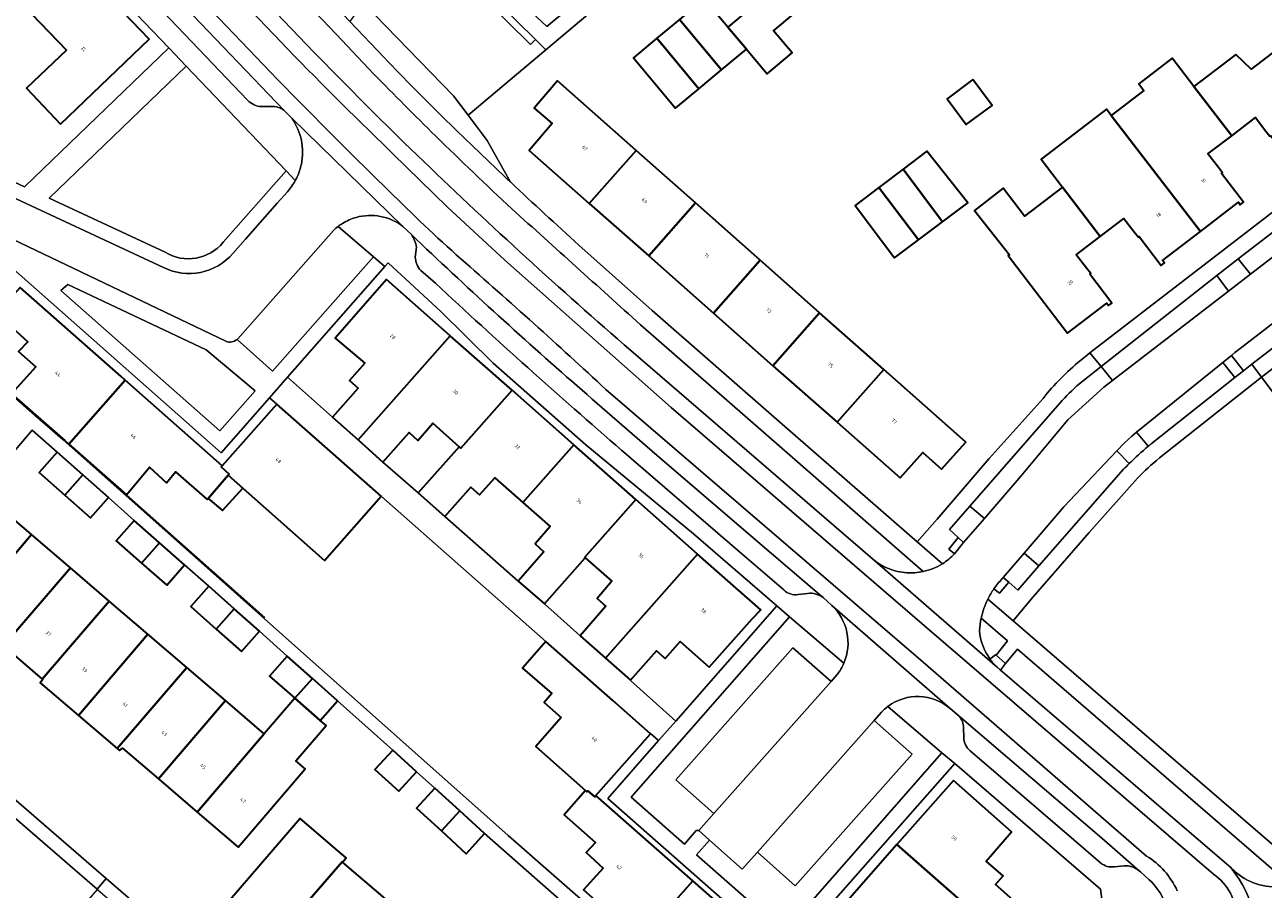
# Model space of a CAD drawing. Header units: metres. Extents: x 197700 to 204338, y 317132 to 325229.
# Tile 950 of 1056: x 198417 to 198546, y 321823 to 321913. Entities that reach past the tile are written whole.
import ezdxf
from ezdxf.enums import TextEntityAlignment as Align

# ---------------------------------------------------------------- set-up
doc = ezdxf.new("R2010")
doc.units = ezdxf.units.M
for name, color, linetype, lineweight in [('B-WE-GR-BEPLANTING_CULTUUR_BODEMBEDEKKER-GV', 90, 'Continuous', 18), ('B-WE-GR-BEPLANTING_CULTUUR_HEESTERS-GV', 90, 'Continuous', 18), ('B-WE-GR-GRAS-GV', 60, 'Continuous', 13), ('B-WE-IE-TERREINAFSCHEIDING_KUNSTMATIG_MUUR-G', 90, 'IE-TERREINAFSCHEIDING-KUNSTMATIG-DICHT', 18), ('B-WE-OG-BEBOUWING-GV', 7, 'Continuous', 35), ('B-WE-OG-BEBOUWING-T18', 10, 'Continuous', 18), ('B-WE-OG-TERREIN_CULTUURSCHEIDING-GV', 7, 'Continuous', 18), ('B-WE-OG-TERREIN_ERF-GV', 7, 'Continuous', 18), ('B-WE-VH-VERHARDING_ASFALT-GV', 252, 'Continuous', 18), ('B-WE-VH-VERHARDING_BETONSTRAATSTEEN-GV', 252, 'Continuous', 18), ('B-WE-VH-VERHARDING_STRAATBAKSTEEN-GV', 252, 'Continuous', 18), ('B-WE-VH-VERHARDING_TEGEL-GV', 252, 'Continuous', 18)]:
    doc.layers.add(name, color=color, linetype=linetype, lineweight=lineweight)
doc.styles.add('NLCS-ISO-M200-T18', font='NLCS-ISO.ttf', dxfattribs={"height": 0.36})
doc.linetypes.add('IE-TERREINAFSCHEIDING-KUNSTMATIG-DICHT', pattern='A,8,-1,[82,NLCS.SHX,S=0.75,R=90,X=0,Y=0],-1', length=10)

msp = doc.modelspace()

# ---------------------------------------------------------------- linework, layer by layer
at = {"layer": 'B-WE-GR-BEPLANTING_CULTUUR_BODEMBEDEKKER-GV'}
msp.add_lwpolyline([(198475.159, 321916.053), (198473.905, 321917.308), (198473.901, 321917.567), (198473.42, 321918.077), (198469.697, 321914.301), (198471.277, 321912.813)], close=True, dxfattribs=at)
at = {"layer": 'B-WE-GR-BEPLANTING_CULTUUR_HEESTERS-GV'}
for points in [[(198464.292, 321917.201), (198457.967, 321923.427), (198457.555, 321922.834), (198469.582, 321910.94), (198470.109, 321911.476)], [(198452.264, 321915.261), (198461.613, 321905.649), (198463.132, 321903.618), (198471.19, 321910.412), (198470.109, 321911.476), (198469.582, 321910.94), (198457.555, 321922.834), (198452.954, 321916.214)], [(198542.907, 321888.728), (198540.699, 321887.016), (198541.915, 321885.392), (198544.18, 321887.137)], [(198542.57, 321876.445), (198543.457, 321877.148), (198542.206, 321878.729), (198541.326, 321878.017)], [(198516.612, 321861.837), (198515.096, 321863.11), (198512.989, 321860.702), (198513.91, 321859.858), (198514.46, 321859.354)], [(198519.137, 321855.225), (198520.093, 321854.416), (198522.257, 321856.937), (198520.74, 321858.253), (198518.563, 321855.712)]]:
    msp.add_lwpolyline(points, close=True, dxfattribs=at)
msp.add_lwpolyline([(198533.595, 321869.327), (198532.372, 321870.777), (198531.878, 321870.377), (198531.13, 321869.687), (198530.325, 321868.84), (198531.613, 321867.524)], dxfattribs=at)
msp.add_lwpolyline([(198531.613, 321867.524, -0.0186542), (198533.595, 321869.327)], format="xyb", dxfattribs=at)
at = {"layer": 'B-WE-GR-GRAS-GV'}
for points in [[(198532.477, 321866.026), (198527.461, 321860.396), (198521.466, 321853.488), (198519.586, 321851.238), (198534.693, 321838.204), (198547.658, 321827.014), (198547.809, 321827.182), (198558.594, 321836.069), (198569.162, 321844.775), (198545.33, 321876.492)], [(198545.33, 321876.492), (198534.746, 321868.108)]]:
    msp.add_lwpolyline(points, dxfattribs=at)
msp.add_lwpolyline([(198534.746, 321868.108, 0.0264707), (198532.477, 321866.026)], format="xyb", dxfattribs=at)
at = {"layer": 'B-WE-IE-TERREINAFSCHEIDING_KUNSTMATIG_MUUR-G'}
msp.add_lwpolyline([(198442.043, 321851.564), (198427.727, 321864.286)], dxfattribs=at)
at = {"layer": 'B-WE-OG-BEBOUWING-GV'}
for points in [[(198498.778, 321915.755), (198491.946, 321923.909), (198487.652, 321920.311), (198490.881, 321916.457), (198492.353, 321914.7), (198490.039, 321912.761), (198491.958, 321910.474), (198494.094, 321907.927), (198496.679, 321910.077), (198494.761, 321912.384)], [(198420.881, 321902.714), (198430.074, 321911.49), (198422.969, 321918.93), (198417.897, 321914.118), (198421.515, 321910.368), (198417.37, 321906.437)], [(198485.035, 321913.557), (198489.387, 321908.332), (198491.958, 321910.474), (198490.039, 321912.761), (198487.588, 321915.683)], [(198487.031, 321906.37), (198489.387, 321908.332), (198485.035, 321913.557), (198482.679, 321911.595)], [(198482.679, 321911.595), (198480.262, 321909.582), (198484.614, 321904.357), (198487.031, 321906.37)], [(198542.236, 321901.503), (198538.329, 321906.598), (198536.084, 321909.528), (198532.61, 321906.866), (198533.128, 321906.191), (198529.757, 321903.608), (198539.007, 321891.578), (198542.937, 321894.6), (198543.128, 321894.348), (198543.474, 321894.611), (198541.185, 321897.596), (198541.273, 321897.663), (198540.855, 321898.208), (198539.775, 321899.616)], [(198538.329, 321906.598), (198542.236, 321901.503), (198544.697, 321903.39), (198545.786, 321901.97), (198546.195, 321901.437), (198546.282, 321901.504), (198548.571, 321898.519), (198548.913, 321898.784), (198548.72, 321899.025), (198552.654, 321902.047), (198546.472, 321910.095), (198544.256, 321908.392), (198542.678, 321909.931)], [(198475.674, 321894.476), (198480.532, 321899.977), (198472.382, 321907.191), (198469.951, 321904.357), (198471.819, 321902.755), (198469.439, 321899.981)], [(198515.423, 321907.313), (198512.744, 321905.316), (198514.731, 321902.651), (198517.41, 321904.647)], [(198524.706, 321896.156), (198528.598, 321891.053), (198531.068, 321892.937), (198532.126, 321891.55), (198532.563, 321890.977), (198532.651, 321891.044), (198534.936, 321888.048), (198535.269, 321888.314), (198535.076, 321888.556), (198539.007, 321891.578), (198529.757, 321903.608), (198529.253, 321904.264), (198522.477, 321899.055)], [(198481.831, 321889.04), (198486.682, 321894.535), (198480.532, 321899.977), (198475.674, 321894.476)], [(198508.182, 321898.02), (198512.284, 321892.593), (198514.879, 321894.555), (198510.66, 321899.893)], [(198512.284, 321892.593), (198508.182, 321898.02), (198505.691, 321896.137), (198509.793, 321890.71)], [(198505.691, 321896.137), (198503.213, 321894.263), (198507.315, 321888.837), (198509.793, 321890.71)], [(198528.598, 321891.053), (198524.706, 321896.156), (198520.777, 321893.154), (198518.566, 321896.049), (198515.595, 321893.765), (198519.196, 321889.163), (198519.083, 321889.074), (198525.234, 321881.05), (198529.311, 321884.153), (198529.476, 321883.892), (198529.821, 321884.146), (198527.536, 321887.142), (198527.623, 321887.209), (198527.186, 321887.782), (198526.128, 321889.169)], [(198486.682, 321894.535), (198481.831, 321889.04), (198488.531, 321883.124), (198493.375, 321888.611)], [(198494.706, 321877.672), (198499.544, 321883.151), (198493.375, 321888.611), (198488.531, 321883.124)], [(198451.719, 321869.979), (198461.262, 321880.777), (198454.669, 321886.596), (198449.359, 321880.534), (198452.411, 321877.933), (198450.832, 321876.148), (198451.727, 321875.327), (198449.058, 321872.35)], [(198427.6, 321876.169), (198427.174, 321876.545), (198416.701, 321885.789), (198414.46, 321883.312), (198414.26, 321883.091), (198417.514, 321880.147), (198416.552, 321879.134), (198418.345, 321877.534), (198415.817, 321874.754), (198421.322, 321869.916), (198421.75, 321869.54)], [(198499.544, 321883.151), (198494.706, 321877.672), (198501.346, 321871.809), (198506.177, 321877.28)], [(198462.194, 321869.272), (198462.369, 321869.117), (198467.671, 321875.119), (198461.262, 321880.777), (198451.719, 321869.979), (198454.296, 321867.683), (198457.017, 321870.74), (198457.904, 321869.921), (198459.469, 321871.708)], [(198506.177, 321877.28), (198501.346, 321871.809), (198507.888, 321866.033), (198510.223, 321868.671), (198512.181, 321866.938), (198514.676, 321869.757)], [(198436.195, 321863.924), (198438.274, 321866.322), (198438.377, 321866.436), (198437.543, 321867.187), (198437.646, 321867.301), (198427.6, 321876.169), (198421.75, 321869.54), (198427.727, 321864.286), (198430.092, 321867.14), (198431.882, 321865.539), (198432.793, 321866.659), (198436.09, 321863.802)], [(198467.671, 321875.119), (198462.369, 321869.117), (198462.194, 321869.272), (198457.962, 321864.493), (198460.715, 321862.034), (198463.395, 321865.074), (198464.299, 321864.287), (198465.876, 321866.039), (198468.797, 321863.481), (198474.082, 321869.46)], [(198439.766, 321864.979), (198448.224, 321857.497), (198454.106, 321864.162), (198443.309, 321873.681), (198437.646, 321867.301), (198437.543, 321867.187), (198438.377, 321866.436), (198438.274, 321866.322)], [(198480.492, 321863.803), (198474.082, 321869.46), (198468.797, 321863.481), (198471.608, 321861.019), (198470.077, 321859.222), (198470.979, 321858.395), (198468.3, 321855.343), (198471.027, 321852.981), (198475.261, 321857.763), (198475.201, 321857.816)], [(198421.339, 321864.248), (198423.2, 321866.353), (198420.546, 321868.699), (198418.685, 321866.594)], [(198421.339, 321864.248), (198423.987, 321861.906), (198425.848, 321864.011), (198423.2, 321866.353)], [(198436.195, 321863.924), (198437.685, 321862.657), (198439.766, 321864.979), (198438.274, 321866.322)], [(198410.968, 321852.073), (198417.891, 321860.161), (198413.645, 321863.795), (198406.722, 321855.708)], [(198486.902, 321858.145), (198480.492, 321863.803), (198475.201, 321857.816), (198475.261, 321857.763), (198478.009, 321855.358), (198476.492, 321853.556), (198477.394, 321852.744), (198474.732, 321849.672), (198477.364, 321847.352)], [(198429.276, 321857.213), (198431.146, 321859.319), (198428.535, 321861.638), (198426.664, 321859.511)], [(198414.986, 321848.634), (198421.909, 321856.722), (198417.891, 321860.161), (198410.968, 321852.073)], [(198431.146, 321859.319), (198429.276, 321857.213), (198431.888, 321854.915), (198433.738, 321857.017)], [(198477.364, 321847.352), (198479.938, 321845.083), (198482.646, 321848.12), (198483.531, 321847.322), (198485.08, 321849.084), (198488.079, 321846.426), (198492.539, 321851.436), (198493.435, 321852.378), (198486.902, 321858.145)], [(198425.927, 321853.282), (198421.909, 321856.722), (198414.986, 321848.634), (198419.004, 321845.195)], [(198437.007, 321850.381), (198438.873, 321852.489), (198436.249, 321854.812), (198434.383, 321852.703)], [(198422.749, 321841.437), (198429.945, 321849.843), (198425.927, 321853.282), (198419.004, 321845.195), (198419.055, 321845.151), (198418.796, 321844.821)], [(198438.873, 321852.489), (198437.007, 321850.381), (198439.631, 321848.058), (198441.497, 321850.167)], [(198429.945, 321849.843), (198422.749, 321841.437), (198426.767, 321837.998), (198433.962, 321846.404)], [(198475.268, 321833.657), (198475.435, 321833.511), (198475.532, 321833.622), (198476.25, 321832.991), (198476.367, 321833.124), (198482.022, 321839.537), (198478.114, 321842.976), (198471.177, 321849.08), (198468.744, 321846.333), (198471.793, 321843.706), (198471, 321842.751), (198472.762, 321841.21), (198470.141, 321838.199)], [(198445.17, 321843.202), (198446.983, 321845.246), (198444.362, 321847.571), (198442.548, 321845.507)], [(198426.767, 321837.998), (198427.015, 321837.785), (198427.296, 321838.034), (198431.026, 321834.841), (198437.98, 321842.965), (198433.962, 321846.404)], [(198446.983, 321845.246), (198445.17, 321843.202), (198447.791, 321840.898), (198449.584, 321842.939)], [(198431.026, 321834.841), (198435.044, 321831.401), (198441.998, 321839.525), (198437.98, 321842.965)], [(198441.998, 321839.525), (198435.044, 321831.401), (198439.29, 321827.767), (198446.244, 321835.891), (198445.26, 321836.733), (198448.4, 321840.373), (198447.791, 321840.898), (198445.17, 321843.202)], [(198457.774, 321835.589), (198455.305, 321837.84), (198453.471, 321835.828), (198455.94, 321833.577)], [(198507.552, 321828.051), (198518.387, 321818.513), (198520.802, 321821.212), (198517.756, 321823.892), (198518.572, 321824.802), (198516.799, 321826.339), (198519.432, 321829.36), (198513.414, 321834.701)], [(198460.349, 321829.453), (198462.257, 321831.536), (198459.682, 321833.894), (198457.774, 321831.811)], [(198480.976, 321818.143), (198486.41, 321824.292), (198476.367, 321833.124), (198476.25, 321832.991), (198475.532, 321833.622), (198475.435, 321833.511), (198475.268, 321833.657), (198473.065, 321831.133), (198476.323, 321828.257), (198475.355, 321827.225), (198477.13, 321825.614), (198475.077, 321823.363)], [(198442.487, 321817.473), (198450.061, 321826.27), (198450.11, 321826.228), (198450.492, 321826.673), (198450.04, 321827.061), (198445.726, 321830.763), (198437.373, 321821.03), (198442.076, 321816.994)], [(198460.349, 321829.453), (198462.924, 321827.095), (198464.831, 321829.178), (198462.257, 321831.536)], [(198518.387, 321818.513), (198507.552, 321828.051), (198501.897, 321821.636), (198507.94, 321816.295), (198508.164, 321816.548), (198510.527, 321819.258), (198512.287, 321817.724), (198513.071, 321818.638), (198516.118, 321815.977)], [(198450.11, 321826.228), (198450.061, 321826.27), (198442.487, 321817.473), (198446.99, 321813.609), (198454.55, 321822.418)], [(198486.41, 321824.292), (198480.976, 321818.143), (198486.936, 321812.87), (198488.898, 321815.21), (198490.695, 321813.652), (198491.595, 321814.777), (198494.852, 321811.881), (198497.063, 321814.381), (198496.908, 321814.518), (198497.012, 321814.636), (198496.29, 321815.274), (198496.453, 321815.46)]]:
    msp.add_lwpolyline(points, close=True, dxfattribs=at)
at = {"layer": 'B-WE-OG-TERREIN_CULTUURSCHEIDING-GV'}
for points in [[(198453.367, 321907.88), (198449.498, 321911.977), (198434.542, 321927.66), (198432.383, 321925.585), (198447.142, 321910.145)], [(198452.264, 321915.261), (198450.869, 321913.332), (198454.408, 321909.592)], [(198467.524, 321896.689), (198465.09, 321901), (198463.132, 321903.618), (198461.613, 321905.649), (198452.264, 321915.261)], [(198433.898, 321908.725), (198419.7, 321895.02), (198431.73, 321889.418)], [(198437.746, 321890.457), (198444.283, 321897.849), (198433.898, 321908.725)], [(198456.446, 321900.808), (198458.537, 321898.825)], [(198510.253, 321856.333), (198480.992, 321881.903)], [(198479.976, 321879.248), (198505.004, 321857.649)], [(198502.051, 321846.836), (198496.426, 321851.648), (198480.002, 321832.951), (198485.545, 321828.091), (198486.762, 321829.512), (198487.012, 321829.489), (198488.583, 321831.26), (198484.637, 321834.764), (198496.771, 321848.441), (198500.721, 321844.945)], [(198517.816, 321847.665), (198519.019, 321849.144), (198516.279, 321851.501)], [(198517.174, 321847.294), (198517.192, 321847.269), (198517.76, 321847.71), (198517.816, 321847.665)], [(198548.339, 321823.86), (198520.045, 321848.283), (198518.799, 321846.82), (198518.273, 321846.132), (198542.132, 321825.653), (198542.477, 321825.357)], [(198500.721, 321844.945), (198501.368, 321845.675)], [(198505.194, 321840.906), (198509.141, 321837.413), (198497.004, 321823.753), (198493.088, 321827.267), (198491.515, 321825.494), (198488.119, 321828.507), (198486.792, 321826.978), (198495.917, 321818.978), (198512.21, 321837.566), (198506.622, 321842.361)], [(198505.943, 321841.75), (198505.194, 321840.906)]]:
    msp.add_lwpolyline(points, dxfattribs=at)
for points in [[(198447.142, 321910.145, 0.0037022), (198456.446, 321900.808)], [(198454.408, 321909.592, 0.0129528), (198467.524, 321896.689)], [(198459.743, 321901.487, -0.0054036), (198453.367, 321907.88)], [(198467.66, 321893.922, -0.0074916), (198459.743, 321901.487)], [(198458.537, 321898.825, 0.0137932), (198479.976, 321879.248)], [(198480.992, 321881.903, -0.000447), (198467.66, 321893.922)], [(198431.73, 321889.418, 0.3725894), (198437.746, 321890.457)], [(198505.004, 321857.649, 0.1610239), (198508.574, 321856.206)], [(198508.574, 321856.206, 0.0673222), (198510.253, 321856.333)], [(198516.279, 321851.501, 0.038764), (198516.107, 321850.21)], [(198516.107, 321850.21, 0.1368314), (198517.174, 321847.294)], [(198501.368, 321845.675, 0.0628976), (198502.051, 321846.836)], [(198506.622, 321842.361, 0.0449997), (198505.943, 321841.75)], [(198542.477, 321825.357, 0.2168041), (198547.497, 321823.683)]]:
    msp.add_lwpolyline(points, format="xyb", dxfattribs=at)
msp.add_lwpolyline([(198441.057, 321875.075), (198435.986, 321879.319), (198421.633, 321886.094), (198420.931, 321885.458), (198437.382, 321870.924)], close=True, dxfattribs=at)
at = {"layer": 'B-WE-OG-TERREIN_ERF-GV'}
for points in [[(198432.111, 321910.597), (198424.546, 321918.525), (198412.057, 321931.615), (198391.908, 321952.626), (198372.156, 321933.739), (198399.866, 321905.405)], [(198526.563, 321878.204), (198527.075, 321878.634), (198527.53, 321879.016), (198596.405, 321932.072)], [(198605.841, 321923.147), (198545.33, 321876.492), (198569.162, 321844.775)], [(198482.931, 321920.307), (198471.19, 321910.412), (198463.132, 321903.618), (198465.09, 321901), (198467.524, 321896.689), (198467.533, 321896.681)], [(198498.778, 321915.755), (198494.761, 321912.384), (198496.679, 321910.077), (198494.094, 321907.927), (198491.958, 321910.474), (198489.387, 321908.332), (198487.031, 321906.37), (198484.614, 321904.357), (198480.262, 321909.582), (198482.679, 321911.595), (198485.035, 321913.557)], [(198487.588, 321915.683), (198490.039, 321912.761), (198492.353, 321914.7)], [(198403.831, 321902.426), (198417.15, 321896.201), (198432.111, 321910.597)], [(198545.786, 321901.97), (198544.697, 321903.39), (198542.236, 321901.503), (198539.775, 321899.616), (198540.855, 321898.208), (198541.273, 321897.663), (198541.185, 321897.596), (198543.474, 321894.611), (198543.128, 321894.348), (198542.937, 321894.6), (198539.007, 321891.578), (198535.076, 321888.556), (198535.269, 321888.314), (198534.936, 321888.048), (198532.651, 321891.044), (198532.563, 321890.977), (198532.126, 321891.55), (198531.068, 321892.937), (198528.598, 321891.053), (198526.128, 321889.169), (198527.186, 321887.782), (198527.623, 321887.209), (198527.536, 321887.142), (198529.821, 321884.146), (198529.476, 321883.892), (198529.311, 321884.153), (198525.234, 321881.05), (198519.083, 321889.074), (198519.196, 321889.163), (198515.595, 321893.765), (198518.566, 321896.049), (198520.777, 321893.154), (198524.706, 321896.156), (198522.477, 321899.055), (198529.253, 321904.264), (198529.757, 321903.608), (198533.128, 321906.191), (198532.61, 321906.866), (198536.084, 321909.528), (198538.329, 321906.598), (198542.678, 321909.931), (198544.256, 321908.392), (198546.472, 321910.095)], [(198474.599, 321890.171), (198482.198, 321883.405), (198495.926, 321871.383), (198509.632, 321859.433), (198511.704, 321861.774), (198517.095, 321868.049), (198522.694, 321874.285)], [(198416.701, 321885.789), (198427.174, 321876.545), (198427.6, 321876.169), (198437.646, 321867.301), (198443.309, 321873.681), (198442.55, 321874.351), (198437.522, 321868.624), (198413.866, 321889.535)], [(198403.875, 321885.15), (198418.792, 321872.072), (198421.126, 321870.004), (198467.28, 321828.972), (198477.554, 321819.954)], [(198475.077, 321823.363), (198477.13, 321825.614), (198475.355, 321827.225), (198476.323, 321828.257), (198473.065, 321831.133), (198475.268, 321833.657), (198470.141, 321838.199), (198472.762, 321841.21), (198471, 321842.751), (198471.793, 321843.706), (198468.744, 321846.333), (198471.177, 321849.08), (198454.106, 321864.162), (198448.224, 321857.497), (198439.766, 321864.979), (198437.685, 321862.657), (198436.195, 321863.924), (198436.09, 321863.802), (198432.793, 321866.659), (198431.882, 321865.539), (198430.092, 321867.14), (198427.727, 321864.286), (198421.75, 321869.54), (198421.322, 321869.916), (198415.817, 321874.754), (198418.345, 321877.534), (198416.552, 321879.134), (198417.514, 321880.147), (198414.26, 321883.091)], [(198413.645, 321863.795), (198417.891, 321860.161), (198421.909, 321856.722), (198425.927, 321853.282), (198429.945, 321849.843), (198433.962, 321846.404), (198437.98, 321842.965), (198441.998, 321839.525), (198445.17, 321843.202), (198442.548, 321845.507), (198444.362, 321847.571), (198441.497, 321850.167), (198439.631, 321848.058), (198437.007, 321850.381), (198434.383, 321852.703), (198436.249, 321854.812), (198433.738, 321857.017), (198431.888, 321854.915), (198429.276, 321857.213), (198426.664, 321859.511), (198428.535, 321861.638), (198425.848, 321864.011), (198423.987, 321861.906), (198421.339, 321864.248), (198418.685, 321866.594), (198420.546, 321868.699), (198417.942, 321870.98), (198398.44, 321848.065), (198425.629, 321824.547), (198440.552, 321811.639)], [(198472.852, 321822.107), (198464.831, 321829.178), (198462.924, 321827.095), (198460.349, 321829.453), (198457.774, 321831.811), (198459.682, 321833.894), (198457.774, 321835.589), (198455.94, 321833.577), (198453.471, 321835.828), (198455.305, 321837.84), (198449.584, 321842.939), (198447.791, 321840.898), (198448.4, 321840.373), (198445.26, 321836.733), (198446.244, 321835.891), (198439.29, 321827.767), (198435.044, 321831.401), (198431.026, 321834.841), (198427.296, 321838.034), (198427.015, 321837.785), (198426.767, 321837.998), (198422.749, 321841.437), (198418.796, 321844.821), (198419.055, 321845.151), (198419.004, 321845.195), (198414.986, 321848.634)], [(198529.689, 321815.91), (198528.629, 321823.425), (198513.533, 321836.43), (198496.041, 321816.578), (198477.597, 321832.834), (198482.86, 321838.829), (198482.03, 321839.55), (198482.022, 321839.537), (198476.367, 321833.124), (198486.41, 321824.292), (198496.453, 321815.46)], [(198501.897, 321821.636), (198507.552, 321828.051), (198513.414, 321834.701), (198519.432, 321829.36), (198516.799, 321826.339), (198518.572, 321824.802), (198517.756, 321823.892), (198520.802, 321821.212)], [(198437.373, 321821.03), (198445.726, 321830.763), (198450.04, 321827.061), (198450.492, 321826.673), (198450.11, 321826.228), (198454.55, 321822.418)]]:
    msp.add_lwpolyline(points, dxfattribs=at)
for points in [[(198420.881, 321902.714), (198417.37, 321906.437), (198421.515, 321910.368), (198417.897, 321914.118), (198422.969, 321918.93), (198430.074, 321911.49)], [(198501.346, 321871.809), (198494.706, 321877.672), (198488.531, 321883.124), (198481.831, 321889.04), (198475.674, 321894.476), (198469.439, 321899.981), (198471.819, 321902.755), (198469.951, 321904.357), (198472.382, 321907.191), (198480.532, 321899.977), (198486.682, 321894.535), (198493.375, 321888.611), (198499.544, 321883.151), (198506.177, 321877.28), (198514.676, 321869.757), (198512.181, 321866.938), (198510.223, 321868.671), (198507.888, 321866.033)], [(198515.423, 321907.313), (198517.41, 321904.647), (198514.731, 321902.651), (198512.744, 321905.316)], [(198508.182, 321898.02), (198510.66, 321899.893), (198514.879, 321894.555), (198512.284, 321892.593), (198509.793, 321890.71), (198507.315, 321888.837), (198503.213, 321894.263), (198505.691, 321896.137)], [(198474.082, 321869.46), (198480.492, 321863.803), (198486.902, 321858.145), (198493.435, 321852.378), (198492.539, 321851.436), (198488.079, 321846.426), (198485.08, 321849.084), (198483.531, 321847.322), (198482.646, 321848.12), (198479.938, 321845.083), (198479.93, 321845.039), (198484.633, 321840.848), (198495.106, 321852.777), (198486.456, 321860.237), (198475.334, 321869.475), (198465.718, 321877.944), (198460.289, 321883.278), (198454.822, 321888.329), (198454.491, 321887.952), (198444.421, 321876.482), (198449.058, 321872.35), (198451.727, 321875.327), (198450.832, 321876.148), (198452.411, 321877.933), (198449.359, 321880.534), (198454.669, 321886.596), (198461.262, 321880.777), (198467.671, 321875.119)], [(198457.962, 321864.493), (198462.194, 321869.272), (198459.469, 321871.708), (198457.904, 321869.921), (198457.017, 321870.74), (198454.296, 321867.683)], [(198468.797, 321863.481), (198465.876, 321866.039), (198464.299, 321864.287), (198463.395, 321865.074), (198460.715, 321862.034), (198468.3, 321855.343), (198470.979, 321858.395), (198470.077, 321859.222), (198471.608, 321861.019)], [(198474.732, 321849.672), (198477.394, 321852.744), (198476.492, 321853.556), (198478.009, 321855.358), (198475.261, 321857.763), (198471.027, 321852.981)]]:
    msp.add_lwpolyline(points, close=True, dxfattribs=at)
for points in [[(198467.533, 321896.681, 0.0050125), (198474.599, 321890.171)], [(198522.694, 321874.285, -0.0539386), (198526.563, 321878.204)]]:
    msp.add_lwpolyline(points, format="xyb", dxfattribs=at)
at = {"layer": 'B-WE-VH-VERHARDING_ASFALT-GV'}
for points in [[(198596.365, 321927.337), (198571.52, 321908.198), (198569.264, 321906.46), (198544.18, 321887.137), (198541.915, 321885.392), (198529.893, 321876.132), (198528.982, 321875.43), (198525.25, 321872.054), (198520.432, 321866.248), (198516.612, 321861.837), (198514.46, 321859.354), (198513.519, 321858.183), (198513.516, 321858.18)], [(198518.47, 321855.604), (198518.563, 321855.712), (198520.74, 321858.253), (198524.627, 321862.79), (198524.853, 321863.053), (198529.722, 321868.206), (198530.325, 321868.84), (198531.13, 321869.687), (198531.878, 321870.377), (198532.372, 321870.777), (198541.326, 321878.017), (198542.206, 321878.729), (198542.573, 321879.026), (198543.105, 321879.436), (198555.345, 321888.872), (198557.706, 321890.693), (198585.402, 321912.043), (198587.76, 321913.861), (198602.712, 321925.348), (198605.072, 321927.184)], [(198447.142, 321910.145), (198432.383, 321925.585), (198432.185, 321925.792), (198430.945, 321924.614)], [(198443.036, 321911.94), (198430.945, 321924.614), (198428.801, 321922.577), (198441.148, 321909.637)], [(198430.945, 321924.614), (198443.036, 321911.94)], [(198441.148, 321909.637), (198428.801, 321922.577), (198427.563, 321921.4), (198427.554, 321921.391), (198444.024, 321904.147), (198444.165, 321904), (198444.879, 321903.277), (198456.363, 321892.099), (198457.24, 321891.258)], [(198456.363, 321892.099), (198444.879, 321903.277)], [(198431.564, 321887.84), (198403.053, 321901.113)], [(198540.354, 321824.968), (198510.406, 321850.727), (198484.172, 321873.335), (198466.909, 321888.601), (198460.997, 321894.096), (198455.28, 321899.649), (198454.252, 321900.679)], [(198454.252, 321900.679), (198455.28, 321899.649), (198460.997, 321894.096), (198466.909, 321888.601), (198484.172, 321873.335), (198510.406, 321850.727), (198540.354, 321824.968)], [(198458.537, 321898.825), (198456.446, 321900.808)], [(198400.999, 321897.902), (198438.006, 321880.209)], [(198453.193, 321897.482), (198454.914, 321895.785)], [(198454.914, 321895.785), (198453.193, 321897.482)], [(198444.392, 321895.692), (198443.341, 321894.504), (198440.069, 321890.795), (198438.75, 321889.293)], [(198439.192, 321880.397), (198439.219, 321880.422), (198439.245, 321880.448), (198449.189, 321891.696)], [(198517.964, 321846.399), (198505.004, 321857.649), (198479.976, 321879.248)], [(198477.405, 321875.196), (198510.252, 321846.935), (198533.396, 321826.854)], [(198533.396, 321826.854), (198510.252, 321846.935), (198477.405, 321875.196)], [(198482.705, 321868.362), (198492.886, 321859.638), (198499.777, 321853.738), (198499.895, 321853.633), (198500.799, 321852.829), (198513.049, 321842.163), (198513.989, 321841.358), (198529.021, 321828.486), (198532.639, 321825.339), (198532.791, 321825.209), (198533.689, 321824.377)], [(198505.004, 321857.649), (198517.964, 321846.399)], [(198513.049, 321842.163), (198500.799, 321852.829)], [(198517.192, 321847.269), (198517.174, 321847.294)], [(198542.998, 321824.476), (198542.132, 321825.653), (198518.273, 321846.132), (198518.228, 321846.17)], [(198501.368, 321845.675), (198500.721, 321844.945), (198488.583, 321831.26), (198487.012, 321829.489), (198488.119, 321828.507), (198491.515, 321825.494), (198493.088, 321827.267), (198505.194, 321840.906), (198505.943, 321841.75)], [(198542.477, 321825.357), (198542.132, 321825.653), (198542.998, 321824.476)]]:
    msp.add_lwpolyline(points, dxfattribs=at)
for points in [[(198454.252, 321900.679, -0.0100996), (198443.036, 321911.94)], [(198443.036, 321911.94, 0.0100996), (198454.252, 321900.679)], [(198441.148, 321909.637, 0.0077673), (198453.193, 321897.482)], [(198453.193, 321897.482, -0.0077673), (198441.148, 321909.637)], [(198456.446, 321900.808, -0.0037022), (198447.142, 321910.145)], [(198444.879, 321903.277, -0.2050307), (198445.841, 321898.555)], [(198479.976, 321879.248, -0.0137932), (198458.537, 321898.825)], [(198445.841, 321898.555, -0.0574606), (198445.407, 321897.232)], [(198445.217, 321896.854, -0.0578344), (198444.392, 321895.692)], [(198445.407, 321897.232, -0.0169428), (198445.217, 321896.854)], [(198454.914, 321895.785, 0.0128256), (198462.368, 321888.735)], [(198462.368, 321888.735, -0.0128256), (198454.914, 321895.785)], [(198449.667, 321892.107, -0.0234571), (198450.097, 321892.405)], [(198450.097, 321892.405, -0.0716536), (198451.527, 321893.036)], [(198451.527, 321893.036, -0.2366174), (198456.363, 321892.099)], [(198449.189, 321891.696, -0.028047), (198449.667, 321892.107)], [(198457.24, 321891.258, 0.0109285), (198474.425, 321875.574)], [(198438.75, 321889.293, -0.3405022), (198431.564, 321887.84)], [(198462.368, 321888.735, -0.0082028), (198477.405, 321875.196)], [(198477.405, 321875.196, 0.0082028), (198462.368, 321888.735)], [(198438.006, 321880.209, 0.2984673), (198439.192, 321880.397)], [(198474.425, 321875.574, 0.0028445), (198482.705, 321868.362)], [(198508.574, 321856.206, -0.1610239), (198505.004, 321857.649)], [(198513.516, 321858.18, -0.0657014), (198512.258, 321857.144)], [(198510.253, 321856.333, -0.0673222), (198508.574, 321856.206)], [(198512.258, 321857.144, -0.0874831), (198510.253, 321856.333)], [(198517.6, 321854.55, -0.0397343), (198518.47, 321855.604)], [(198516.973, 321853.492, -0.0364009), (198517.6, 321854.55)], [(198500.799, 321852.829, -0.315693), (198502.051, 321846.836)], [(198516.279, 321851.501, -0.0628291), (198516.973, 321853.492)], [(198516.107, 321850.21, -0.038764), (198516.279, 321851.501)], [(198517.174, 321847.294, -0.1368314), (198516.107, 321850.21)], [(198502.051, 321846.836, -0.0628976), (198501.368, 321845.675)], [(198517.964, 321846.399, -0.0499792), (198517.192, 321847.269)], [(198518.228, 321846.17, -0.0145578), (198517.964, 321846.399)], [(198505.943, 321841.75, -0.0449997), (198506.622, 321842.361)], [(198506.622, 321842.361, -0.3507058), (198513.049, 321842.163)], [(198533.396, 321826.854, -0.1516749), (198536.6, 321823.254)], [(198536.6, 321823.254, 0.1516749), (198533.396, 321826.854)], [(198533.689, 321824.377, -0.2491963), (198535.611, 321819.362)], [(198542.782, 321820.45, 0.2411194), (198540.354, 321824.968)], [(198540.354, 321824.968, -0.2411194), (198542.782, 321820.45)], [(198547.497, 321823.683, -0.2168041), (198542.477, 321825.357)], [(198542.998, 321824.476, -0.2877514), (198543.195, 321814.276)], [(198543.195, 321814.276, 0.2877514), (198542.998, 321824.476)]]:
    msp.add_lwpolyline(points, format="xyb", dxfattribs=at)
at = {"layer": 'B-WE-VH-VERHARDING_BETONSTRAATSTEEN-GV'}
for points in [[(198554.909, 321985.415), (198556.268, 321983.755), (198475.159, 321916.053), (198471.277, 321912.813), (198469.697, 321914.301), (198465.465, 321918.43), (198464.292, 321917.201), (198470.109, 321911.476), (198471.19, 321910.412), (198482.931, 321920.307), (198483.373, 321920.69), (198485.695, 321922.648), (198494.402, 321929.934)], [(198599.172, 321936.307), (198599.149, 321936.343), (198597.396, 321935.177), (198596.473, 321932.286), (198596.405, 321932.072), (198527.53, 321879.016), (198528.694, 321877.596), (198540.699, 321887.016), (198542.907, 321888.728), (198568.042, 321908.053), (198570.305, 321909.772), (198595.178, 321928.947), (198597.309, 321930.605), (198598.524, 321929.042)], [(198528.694, 321877.596), (198527.53, 321879.016), (198527.075, 321878.634), (198526.563, 321878.204)], [(198526.176, 321875.566), (198528.694, 321877.596)], [(198529.893, 321876.132), (198528.694, 321877.596), (198526.176, 321875.566)], [(198533.893, 321869.575), (198542.57, 321876.445), (198541.326, 321878.017), (198532.372, 321870.777), (198533.595, 321869.327)], [(198545.33, 321876.492), (198544.319, 321877.83), (198543.457, 321877.148), (198542.57, 321876.445), (198533.893, 321869.575)], [(198524.178, 321873.517), (198515.096, 321863.11), (198516.612, 321861.837), (198520.432, 321866.248), (198525.25, 321872.054), (198528.982, 321875.43), (198529.893, 321876.132)], [(198534.746, 321868.108), (198545.33, 321876.492)], [(198522.694, 321874.285), (198517.095, 321868.049), (198511.704, 321861.774), (198509.632, 321859.433), (198512.258, 321857.144)], [(198513.516, 321858.18), (198513.519, 321858.183), (198512.933, 321858.66), (198513.91, 321859.858), (198512.989, 321860.702), (198515.096, 321863.11), (198524.178, 321873.517)], [(198531.613, 321867.524), (198530.325, 321868.84), (198529.722, 321868.206), (198524.853, 321863.053), (198524.627, 321862.79), (198520.74, 321858.253), (198522.257, 321856.937), (198531.029, 321866.939)], [(198531.029, 321866.939), (198522.257, 321856.937), (198520.093, 321854.416), (198519.137, 321855.225), (198518.168, 321854.088), (198517.6, 321854.55)], [(198516.973, 321853.492), (198519.586, 321851.238), (198521.466, 321853.488), (198527.461, 321860.396), (198532.477, 321866.026)], [(198517.6, 321854.55), (198518.168, 321854.088), (198519.137, 321855.225)], [(198519.137, 321855.225), (198518.563, 321855.712), (198518.47, 321855.604)], [(198518.799, 321846.82), (198517.816, 321847.665), (198517.76, 321847.71), (198517.192, 321847.269)], [(198518.228, 321846.17), (198518.273, 321846.132), (198518.799, 321846.82)], [(198421.455, 321820.341), (198421.742, 321820.042), (198421.773, 321820.015), (198424.706, 321823.405), (198424.677, 321823.43), (198411.262, 321835.038), (198408.367, 321831.694), (198408.59, 321831.501), (198410.464, 321829.857)]]:
    msp.add_lwpolyline(points, dxfattribs=at)
for points in [[(198558.876, 321889.056), (198556.655, 321887.31), (198544.319, 321877.83), (198545.33, 321876.492), (198605.841, 321923.147), (198609.586, 321926.045), (198608.517, 321927.448), (198588.989, 321912.233), (198586.64, 321910.43)], [(198569.264, 321906.46), (198568.042, 321908.053), (198542.907, 321888.728), (198544.18, 321887.137)], [(198543.105, 321879.436), (198542.573, 321879.026), (198542.206, 321878.729), (198543.457, 321877.148), (198544.319, 321877.83), (198556.655, 321887.31), (198555.345, 321888.872)], [(198528.694, 321877.596), (198529.893, 321876.132), (198541.915, 321885.392), (198540.699, 321887.016)], [(198513.519, 321858.183), (198514.46, 321859.354), (198513.91, 321859.858), (198512.933, 321858.66)], [(198488.583, 321831.26), (198500.721, 321844.945), (198496.771, 321848.441), (198484.637, 321834.764)], [(198493.088, 321827.267), (198497.004, 321823.753), (198509.141, 321837.413), (198505.194, 321840.906)]]:
    msp.add_lwpolyline(points, close=True, dxfattribs=at)
for points in [[(198526.563, 321878.204, 0.0539386), (198522.694, 321874.285)], [(198524.178, 321873.517, -0.0269138), (198526.176, 321875.566)], [(198526.176, 321875.566, 0.0269138), (198524.178, 321873.517)], [(198533.595, 321869.327, 0.0186542), (198531.613, 321867.524)], [(198533.595, 321869.327, -0.0032999), (198533.893, 321869.575)], [(198533.893, 321869.575, 0.0032999), (198533.595, 321869.327)], [(198532.477, 321866.026, -0.0264707), (198534.746, 321868.108)], [(198531.029, 321866.939, -0.005995), (198531.613, 321867.524)], [(198531.613, 321867.524, 0.005995), (198531.029, 321866.939)], [(198512.258, 321857.144, 0.0657014), (198513.516, 321858.18)], [(198518.47, 321855.604, 0.0397343), (198517.6, 321854.55)], [(198517.6, 321854.55, 0.0364009), (198516.973, 321853.492)], [(198517.192, 321847.269, 0.0499792), (198517.964, 321846.399)], [(198517.964, 321846.399, 0.0145578), (198518.228, 321846.17)]]:
    msp.add_lwpolyline(points, format="xyb", dxfattribs=at)
at = {"layer": 'B-WE-VH-VERHARDING_STRAATBAKSTEEN-GV'}
for points in [[(198444.024, 321904.147), (198427.554, 321921.391), (198426.851, 321920.723), (198426.859, 321919.645)], [(198427.182, 321918.931), (198440.296, 321905.159)], [(198441.712, 321904.513), (198442.703, 321904.529)], [(198457.781, 321889.959), (198457.643, 321888.93)], [(198458.217, 321887.539), (198459.731, 321886.212)], [(198479.025, 321868.903), (198491.25, 321858.391), (198495.834, 321854.429)], [(198499.895, 321853.633), (198499.777, 321853.738), (198492.886, 321859.638), (198482.705, 321868.362)], [(198497.305, 321853.945), (198498.297, 321854.077)], [(198532.575, 321825.391), (198532.639, 321825.339), (198529.021, 321828.486), (198513.989, 321841.358)], [(198514.455, 321840.152), (198514.471, 321839.141)], [(198515.128, 321837.749), (198525.87, 321828.52), (198528.652, 321826.149)], [(198530.093, 321825.745), (198531.098, 321825.833)]]:
    msp.add_lwpolyline(points, dxfattribs=at)
for points in [[(198440.296, 321905.159, 0.196107), (198441.712, 321904.513)], [(198442.703, 321904.529, -0.1710111), (198444.024, 321904.147)], [(198474.425, 321875.574, -0.0109285), (198457.24, 321891.258)], [(198457.24, 321891.258, -0.1097145), (198457.781, 321889.959)], [(198457.643, 321888.93, 0.17795), (198458.217, 321887.539)], [(198459.731, 321886.212, 0.008993), (198479.025, 321868.903)], [(198482.705, 321868.362, -0.0028445), (198474.425, 321875.574)], [(198495.834, 321854.429, 0.2334138), (198497.305, 321853.945)], [(198498.297, 321854.077, -0.1904856), (198499.895, 321853.633)], [(198513.989, 321841.358, -0.1786969), (198514.455, 321840.152)], [(198514.471, 321839.141, 0.2079949), (198515.128, 321837.749)], [(198528.652, 321826.149, 0.2197267), (198530.093, 321825.745)], [(198531.098, 321825.833, -0.1897983), (198532.575, 321825.391)]]:
    msp.add_lwpolyline(points, format="xyb", dxfattribs=at)
at = {"layer": 'B-WE-VH-VERHARDING_TEGEL-GV'}
for points in [[(198327.866, 321940.313), (198330.047, 321937.99), (198343.167, 321950.858), (198347.266, 321946.682), (198369.773, 321923.752), (198381.888, 321911.345), (198393.473, 321899.482), (198409.705, 321891.748), (198414.011, 321889.696), (198413.866, 321889.535), (198437.522, 321868.624), (198442.55, 321874.351), (198444.421, 321876.482), (198454.491, 321887.952), (198453.32, 321888.96), (198442.848, 321877.093), (198439.192, 321880.397)], [(198454.408, 321909.592), (198450.869, 321913.332), (198449.484, 321914.794), (198446.863, 321917.56), (198435.94, 321928.995), (198434.542, 321927.66), (198449.498, 321911.977), (198453.367, 321907.88)], [(198426.859, 321919.645), (198426.851, 321920.723), (198426.154, 321920.061), (198424.546, 321918.525), (198432.111, 321910.597), (198433.898, 321908.725), (198444.283, 321897.849), (198445.217, 321896.854)], [(198440.296, 321905.159), (198427.182, 321918.931)], [(198431.73, 321889.418), (198419.7, 321895.02), (198433.898, 321908.725), (198432.111, 321910.597), (198417.15, 321896.201), (198403.831, 321902.426)], [(198442.703, 321904.529), (198441.712, 321904.513)], [(198444.879, 321903.277), (198444.165, 321904), (198444.024, 321904.147)], [(198403.053, 321901.113), (198431.564, 321887.84)], [(198438.006, 321880.209), (198400.999, 321897.902)], [(198445.217, 321896.854), (198444.283, 321897.849), (198437.746, 321890.457)], [(198467.533, 321896.681), (198467.524, 321896.689)], [(198438.75, 321889.293), (198440.069, 321890.795), (198443.341, 321894.504), (198444.392, 321895.692)], [(198449.189, 321891.696), (198439.245, 321880.448), (198439.219, 321880.422), (198439.192, 321880.397), (198442.848, 321877.093), (198453.32, 321888.96)], [(198453.32, 321888.96), (198449.667, 321892.107)], [(198449.667, 321892.107), (198453.32, 321888.96), (198454.491, 321887.952), (198454.822, 321888.329), (198460.289, 321883.278), (198465.718, 321877.944), (198475.334, 321869.475), (198486.456, 321860.237), (198495.106, 321852.777), (198496.426, 321851.648), (198502.051, 321846.836)], [(198457.24, 321891.258), (198456.363, 321892.099)], [(198457.643, 321888.93), (198457.781, 321889.959)], [(198512.258, 321857.144), (198509.632, 321859.433), (198495.926, 321871.383), (198482.198, 321883.405), (198474.599, 321890.171)], [(198459.731, 321886.212), (198458.217, 321887.539)], [(198477.554, 321819.954), (198467.28, 321828.972), (198421.126, 321870.004), (198418.792, 321872.072), (198403.875, 321885.15)], [(198480.992, 321881.903), (198510.253, 321856.333)], [(198398.44, 321848.065), (198417.942, 321870.98), (198420.546, 321868.699), (198423.2, 321866.353), (198425.848, 321864.011), (198428.535, 321861.638), (198431.146, 321859.319), (198433.738, 321857.017), (198436.249, 321854.812), (198438.873, 321852.489), (198441.497, 321850.167), (198444.362, 321847.571), (198446.983, 321845.246), (198449.584, 321842.939), (198455.305, 321837.84), (198457.774, 321835.589), (198459.682, 321833.894), (198462.257, 321831.536), (198464.831, 321829.178), (198472.852, 321822.107)], [(198495.834, 321854.429), (198491.25, 321858.391), (198479.025, 321868.903)], [(198384.098, 321858.542), (198411.262, 321835.038), (198424.677, 321823.43), (198425.629, 321824.547), (198398.44, 321848.065), (198397.328, 321849.026)], [(198498.297, 321854.077), (198497.305, 321853.945)], [(198500.799, 321852.829), (198499.895, 321853.633)], [(198550.219, 321824.804), (198548.388, 321826.384), (198547.658, 321827.014), (198534.693, 321838.204), (198519.586, 321851.238), (198516.973, 321853.492)], [(198516.279, 321851.501), (198519.019, 321849.144), (198517.816, 321847.665), (198518.799, 321846.82), (198520.045, 321848.283), (198548.339, 321823.86)], [(198506.622, 321842.361), (198512.21, 321837.566), (198513.533, 321836.43), (198528.629, 321823.425), (198529.689, 321815.91), (198532.359, 321813.853)], [(198513.989, 321841.358), (198513.049, 321842.163)], [(198514.471, 321839.141), (198514.455, 321840.152)], [(198528.652, 321826.149), (198525.87, 321828.52), (198515.128, 321837.749)], [(198531.098, 321825.833), (198530.093, 321825.745)], [(198533.689, 321824.377), (198532.791, 321825.209), (198532.639, 321825.339), (198532.575, 321825.391)]]:
    msp.add_lwpolyline(points, dxfattribs=at)
for points in [[(198467.524, 321896.689, -0.0129528), (198454.408, 321909.592)], [(198453.367, 321907.88, 0.0054036), (198459.743, 321901.487)], [(198441.712, 321904.513, -0.196107), (198440.296, 321905.159)], [(198444.024, 321904.147, 0.1710111), (198442.703, 321904.529)], [(198445.841, 321898.555, 0.2050307), (198444.879, 321903.277)], [(198459.743, 321901.487, 0.0074916), (198467.66, 321893.922)], [(198445.407, 321897.232, 0.0574606), (198445.841, 321898.555)], [(198444.392, 321895.692, 0.0578344), (198445.217, 321896.854)], [(198445.217, 321896.854, 0.0169428), (198445.407, 321897.232)], [(198474.599, 321890.171, -0.0050125), (198467.533, 321896.681)], [(198467.66, 321893.922, 0.000447), (198480.992, 321881.903)], [(198450.097, 321892.405, 0.0234571), (198449.667, 321892.107)], [(198451.527, 321893.036, 0.0716536), (198450.097, 321892.405)], [(198456.363, 321892.099, 0.2366174), (198451.527, 321893.036)], [(198449.667, 321892.107, 0.028047), (198449.189, 321891.696)], [(198457.781, 321889.959, 0.1097145), (198457.24, 321891.258)], [(198437.746, 321890.457, -0.3725894), (198431.73, 321889.418)], [(198431.564, 321887.84, 0.3405022), (198438.75, 321889.293)], [(198458.217, 321887.539, -0.17795), (198457.643, 321888.93)], [(198479.025, 321868.903, -0.008993), (198459.731, 321886.212)], [(198439.192, 321880.397, -0.2984673), (198438.006, 321880.209)], [(198510.253, 321856.333, 0.0874831), (198512.258, 321857.144)], [(198497.305, 321853.945, -0.2334138), (198495.834, 321854.429)], [(198499.895, 321853.633, 0.1904856), (198498.297, 321854.077)], [(198502.051, 321846.836, 0.315693), (198500.799, 321852.829)], [(198516.973, 321853.492, 0.0628291), (198516.279, 321851.501)], [(198513.049, 321842.163, 0.3507058), (198506.622, 321842.361)], [(198514.455, 321840.152, 0.1786969), (198513.989, 321841.358)], [(198515.128, 321837.749, -0.2079949), (198514.471, 321839.141)], [(198530.093, 321825.745, -0.2197267), (198528.652, 321826.149)], [(198532.575, 321825.391, 0.1897983), (198531.098, 321825.833)], [(198535.611, 321819.362, 0.2491963), (198533.689, 321824.377)]]:
    msp.add_lwpolyline(points, format="xyb", dxfattribs=at)
for points in [[(198441.057, 321875.075), (198437.382, 321870.924), (198420.931, 321885.458), (198421.633, 321886.094), (198435.986, 321879.319)], [(198484.633, 321840.848), (198479.93, 321845.039), (198479.938, 321845.083), (198477.364, 321847.352), (198474.732, 321849.672), (198471.027, 321852.981), (198468.3, 321855.343), (198460.715, 321862.034), (198457.962, 321864.493), (198454.296, 321867.683), (198451.719, 321869.979), (198449.058, 321872.35), (198444.421, 321876.482), (198442.55, 321874.351), (198443.309, 321873.681), (198454.106, 321864.162), (198471.177, 321849.08), (198478.114, 321842.976), (198482.022, 321839.537), (198482.03, 321839.55), (198482.86, 321838.829)], [(198482.86, 321838.829), (198477.597, 321832.834), (198496.041, 321816.578), (198513.533, 321836.43), (198512.21, 321837.566), (198495.917, 321818.978), (198486.792, 321826.978), (198488.119, 321828.507), (198487.012, 321829.489), (198486.762, 321829.512), (198485.545, 321828.091), (198480.002, 321832.951), (198496.426, 321851.648), (198495.106, 321852.777), (198484.633, 321840.848)], [(198424.677, 321823.43), (198424.706, 321823.405), (198476.65, 321778.46), (198476.745, 321778.38), (198478.208, 321779.218), (198440.552, 321811.639), (198425.629, 321824.547)]]:
    msp.add_lwpolyline(points, close=True, dxfattribs=at)

# ---------------------------------------------------------------- texts
at = {"layer": 'B-WE-OG-BEBOUWING-T18', "style": 'NLCS-ISO-M200-T18'}
for s, rotation, p in [('21', 43.7, (198423.261, 321910.489)), ('67', 318.6, (198475.204, 321900.227)), ('16', 37.5, (198539.312, 321896.858)), ('69', 318.6, (198481.4, 321894.757)), ('18', 37.5, (198534.67, 321893.29)), ('71', 318.6, (198487.829, 321889.08)), ('20', 37.2, (198525.509, 321886.286)), ('73', 318.6, (198494.266, 321883.397)), ('28', 318.6, (198455.319, 321880.688)), ('44', 318.6, (198420.609, 321876.814)), ('75', 318.6, (198500.674, 321877.739)), ('30', 318.6, (198461.819, 321874.949)), ('77', 318.6, (198507.264, 321871.92)), ('46', 318.6, (198428.445, 321870.362)), ('32', 318.6, (198468.229, 321869.291)), ('48', 318.4, (198443.469, 321867.836)), ('34', 318.6, (198474.64, 321863.632)), ('36', 318.6, (198481.05, 321857.975)), ('38', 318.6, (198487.521, 321852.263)), ('37', 319.5, (198419.637, 321849.919)), ('39', 319.5, (198423.382, 321846.16)), ('41', 319.5, (198427.593, 321842.556)), ('43', 319.5, (198431.64, 321839.581)), ('40', 318.6, (198476.194, 321838.976)), ('45', 319.5, (198435.658, 321836.141)), ('47', 319.5, (198439.79, 321832.604)), ('50', 318.6, (198513.484, 321828.731)), ('42', 318.7, (198478.747, 321825.704))]:
    msp.add_text(s, height=0.36, rotation=rotation, dxfattribs=at).set_placement(p, align=Align.MIDDLE)

doc.saveas('drawing.dxf')
